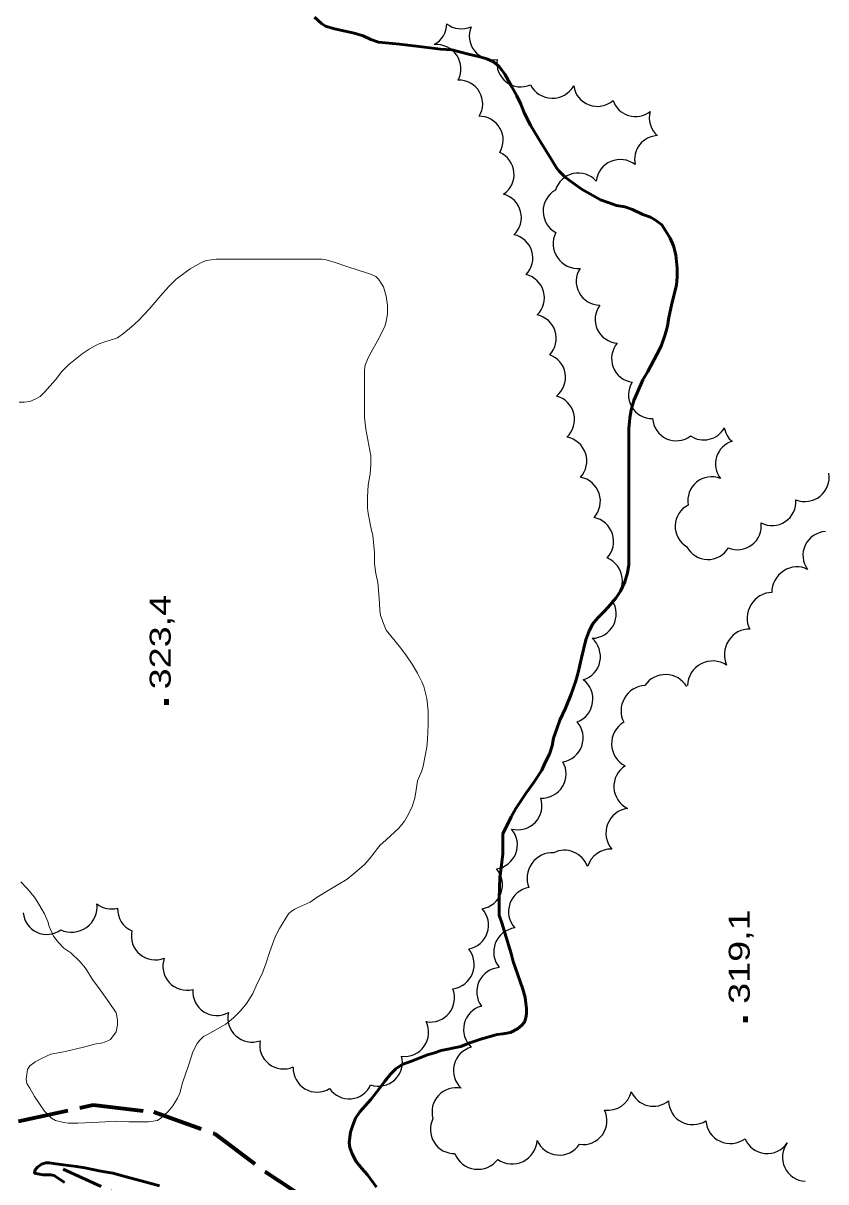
# Model space of a CAD drawing. Extents: x 240591 to 242335, y 5323482 to 5326937.
# Drawn here: x 241817.6 to 241932.6, y 5325921.4 to 5326087.5 of the extents above; entities that cross this region are included whole.
import ezdxf

# ---------------------------------------------------------------- set-up
doc = ezdxf.new("R2010")
doc.units = 0
doc.header["$LTSCALE"] = 1.2
doc.linetypes.add('DASH_DOUBLE_DOT', pattern=[9.2, 5, -1.2, 0.3, -1.2, 0.3, -1.2])
doc.linetypes.add('LONG_DASHED', pattern=[7.5, 6, -1.5])
for name, color, linetype, lineweight in [('1', 7, 'Continuous', 53), ('2', 7, 'Continuous', 13), ('22', 7, 'LONG_DASHED', 70), ('3', 7, 'Continuous', 140), ('4', 7, 'DASH_DOUBLE_DOT', 53), ('44', 7, 'Continuous', 25)]:
    doc.layers.add(name, color=color, linetype=linetype, lineweight=lineweight)

msp = doc.modelspace()

# ---------------------------------------------------------------- linework, layer by layer
at = {"layer": '1'}
for points in [[(241904.4, 5326016), (241904.4, 5326018.7), (241904.4, 5326021.6), (241904.4, 5326024.4), (241904.4, 5326026.9), (241904.4, 5326029.4), (241904.5, 5326030.9), (241904.7, 5326032.1), (241905.1, 5326033.4), (241905.6, 5326034.6), (241906.4, 5326036.4), (241907.1, 5326037.6), (241908.4, 5326040), (241909, 5326041.2), (241909.6, 5326042.9), (241909.9, 5326044.1), (241910.1, 5326045.3), (241910.5, 5326047.1), (241911.2, 5326050), (241911.3, 5326051.1), (241911.3, 5326052.4), (241911.1, 5326054.3), (241910.8, 5326055.6), (241910.3, 5326056.7), (241909.7, 5326057.7), (241909.1, 5326058.6), (241908.2, 5326059.3), (241907.5, 5326059.7), (241906.4, 5326060.1), (241904.9, 5326060.8), (241903.8, 5326061.2), (241902.6, 5326061.4), (241901.4, 5326061.8), (241900.3, 5326062.2), (241899.2, 5326062.8), (241897.7, 5326063.7), (241896.7, 5326064.4), (241895.3, 5326065.4), (241894.4, 5326066.3), (241894, 5326066.8), (241893.2, 5326068.1), (241891.7, 5326070.5), (241890.3, 5326072.9), (241889.4, 5326074.6), (241888.9, 5326075.9), (241888.3, 5326077.1), (241887.6, 5326078.4), (241886.6, 5326080.2), (241885.8, 5326081.3), (241885, 5326082), (241884, 5326082.4), (241883, 5326082.7), (241881.4, 5326083.1), (241879, 5326083.7), (241877.4, 5326083.8), (241874.3, 5326084.2), (241871.5, 5326084.5), (241868.5, 5326084.8), (241867.4, 5326085.2), (241866.3, 5326085.7), (241865, 5326086.1), (241863.7, 5326086.4), (241862.2, 5326086.7), (241860.9, 5326087.1), (241860.3, 5326087.5), (241859.3, 5326088.4)], [(241885.5, 5325942.5), (241886.3, 5325942.6), (241887.4, 5325942.8), (241888.4, 5325943.3), (241889, 5325943.8), (241889.4, 5325944.3), (241889.6, 5325944.9), (241889.7, 5325945.5), (241889.7, 5325946.2), (241889.5, 5325947.8), (241889.2, 5325949), (241888.8, 5325950.1), (241887.8, 5325953), (241887.5, 5325954.1), (241886.6, 5325957.1), (241886.2, 5325958.4), (241885.8, 5325959.6), (241885.8, 5325960.8), (241885.8, 5325962), (241885.9, 5325965), (241886.1, 5325966.4), (241886.3, 5325968.4), (241886.3, 5325969.6), (241886.3, 5325971.3)], [(241868.2, 5325920.6), (241866.9, 5325922.4), (241866.1, 5325923.3), (241865.3, 5325924.3), (241864.7, 5325925.4), (241864.4, 5325926.3), (241864.3, 5325927), (241864.5, 5325928.5), (241864.8, 5325929.5), (241865.2, 5325930.5), (241865.8, 5325931.4), (241866.6, 5325932.3), (241867.4, 5325933.2), (241868.6, 5325934.7), (241869.4, 5325935.8), (241870.2, 5325936.8), (241871, 5325937.6), (241871.9, 5325938.2), (241873.2, 5325938.7), (241875.5, 5325939.6), (241876.5, 5325939.9), (241877.5, 5325940.2), (241880.3, 5325940.8), (241881.6, 5325941.3), (241883.3, 5325941.9), (241885.5, 5325942.5)], [(241823.5, 5325921.3), (241822, 5325922.3), (241821.5, 5325922.4), (241820.4, 5325922.4), (241819.2, 5325922.6), (241819.3, 5325923.1), (241819.6, 5325923.5), (241820.2, 5325923.9), (241820.8, 5325924.1), (241821.3, 5325924.1), (241821.9, 5325924), (241823.3, 5325923.8), (241825.2, 5325923.6), (241826.4, 5325923.4), (241828.7, 5325922.9), (241830.4, 5325922.6), (241832.3, 5325922.1), (241835, 5325921.4), (241837.1, 5325920.8)]]:
    msp.add_lwpolyline(points, dxfattribs=at)
at = {"layer": '1', "linetype": 'LONG_DASHED'}
msp.add_lwpolyline([(241886.3, 5325971.3), (241887.5, 5325973.7), (241888.2, 5325974.9), (241889.7, 5325977.2), (241890.7, 5325978.6), (241891.9, 5325980.4), (241892.4, 5325981.5), (241893, 5325982.7), (241893.4, 5325983.9), (241893.6, 5325985), (241894.1, 5325986.5), (241894.5, 5325987.6), (241895.3, 5325989.3), (241896.1, 5325991.3), (241896.8, 5325993.2), (241897.1, 5325994.4), (241897.6, 5325996.5), (241898.2, 5325999.1), (241898.7, 5326000.4), (241899.2, 5326001.4), (241899.9, 5326002.2), (241900.9, 5326003.2), (241901.7, 5326004.1), (241902.5, 5326005.1), (241903.2, 5326006.1), (241903.8, 5326007.4), (241904.2, 5326008.7), (241904.4, 5326009.9), (241904.4, 5326011), (241904.4, 5326013.6), (241904.4, 5326016)], dxfattribs=at)
at = {"layer": '2', "linetype": 'LONG_DASHED'}
msp.add_lwpolyline([(241874.1, 5325978.9), (241874.7, 5325980.3), (241874.9, 5325981), (241875.4, 5325983.7), (241875.5, 5325984.8), (241875.6, 5325986.9), (241875.6, 5325988.9), (241875.4, 5325990.7), (241875, 5325992.4), (241874.7, 5325993.1), (241874.1, 5325994.3), (241873.3, 5325995.6), (241872.5, 5325996.8), (241871.7, 5325997.9), (241870.9, 5325998.9), (241869.6, 5326000.5), (241869.3, 5326001.2), (241868.8, 5326002.6), (241868.7, 5326003.4), (241868.6, 5326005.1), (241868.4, 5326007.3), (241868.1, 5326008.6), (241867.9, 5326010), (241867.9, 5326011.6), (241867.7, 5326014.1), (241867.5, 5326014.8), (241867, 5326017.2), (241866.9, 5326018), (241866.9, 5326019.6), (241867, 5326021.3), (241867.3, 5326022.9), (241867.4, 5326024.2), (241867.4, 5326025.5), (241867.1, 5326027), (241866.7, 5326029.3), (241866.5, 5326031), (241866.5, 5326032.8), (241866.5, 5326035.3), (241866.5, 5326037.8), (241866.6, 5326038.5), (241866.9, 5326039.3), (241867.2, 5326039.9), (241868.6, 5326042.4), (241869.4, 5326044.1), (241869.6, 5326044.7), (241869.8, 5326045.9), (241869.8, 5326047.1), (241869.6, 5326048.4), (241869.2, 5326049.7), (241868.5, 5326050.8), (241868.1, 5326051.2), (241867.5, 5326051.5), (241866.9, 5326051.7), (241864.1, 5326052.6), (241862.3, 5326053.2), (241861, 5326053.6), (241860.3, 5326053.7), (241859.5, 5326053.7), (241856.2, 5326053.7), (241853.7, 5326053.7), (241850.8, 5326053.7), (241847.7, 5326053.7), (241845.2, 5326053.7), (241843.8, 5326053.5), (241843.1, 5326053.2), (241841.5, 5326052.3), (241840.8, 5326051.8), (241839.5, 5326050.8), (241838.5, 5326049.8), (241837.6, 5326048.8), (241835.6, 5326046.5), (241834.1, 5326044.9), (241833.1, 5326044), (241832, 5326043.1), (241831.1, 5326042.4), (241830.5, 5326042.2), (241829.4, 5326041.9), (241828.3, 5326041.5), (241827, 5326040.8), (241826, 5326040.1), (241824.1, 5326038.6), (241823.1, 5326037.6), (241822.2, 5326036.4), (241820.6, 5326034.6), (241820, 5326034), (241819.3, 5326033.6), (241818.5, 5326033.3), (241817.7, 5326033.2), (241817, 5326033.2)], dxfattribs=at)
at = {"layer": '2'}
for points in [[(241826.2, 5325940.7), (241823.4, 5325940), (241821.5, 5325939.7), (241820.3, 5325939.1), (241819.3, 5325938.6), (241818.5, 5325938), (241818.2, 5325937.5), (241818, 5325936.1), (241818.1, 5325935.5), (241818.5, 5325934.8), (241819.2, 5325933.6), (241820.6, 5325931.5), (241821.6, 5325930.5), (241822.2, 5325930.2), (241823.4, 5325929.9), (241824, 5325929.8), (241825.4, 5325929.8), (241827.5, 5325929.9), (241829.3, 5325930), (241830.9, 5325930.1), (241832.7, 5325930), (241835.5, 5325930), (241836.8, 5325930.2), (241837.3, 5325930.5), (241838.3, 5325931.4), (241839, 5325932.3), (241839.7, 5325933.4), (241840, 5325934.1), (241840.4, 5325935.6), (241841.3, 5325938.2), (241841.9, 5325940), (241842.5, 5325941.2), (241842.9, 5325941.7), (241843.4, 5325942.2), (241844, 5325942.5), (241846.6, 5325944), (241847.7, 5325944.9), (241848.7, 5325945.9), (241849.6, 5325947), (241850.5, 5325948.4), (241851.1, 5325949.8), (241851.8, 5325951.2), (241852.4, 5325952.8), (241852.9, 5325954.4), (241853.7, 5325956.5), (241854.3, 5325957.7), (241855.6, 5325959.8), (241856, 5325960.2), (241856.5, 5325960.5), (241857, 5325960.7), (241858.7, 5325961.5), (241859.7, 5325962.2), (241861.5, 5325963.3), (241862.7, 5325964), (241864, 5325964.8), (241865.1, 5325965.7), (241866.5, 5325966.9), (241867.2, 5325967.7), (241868.7, 5325969.6), (241869.6, 5325970.4), (241871.4, 5325972.1), (241872.2, 5325973.1), (241872.8, 5325974.1), (241873.3, 5325975.2), (241873.7, 5325976.4), (241873.9, 5325977.6), (241874.1, 5325978.9)], [(241817.2, 5325964.4), (241818.1, 5325963.5), (241819.2, 5325962.2), (241819.8, 5325961.2), (241820.6, 5325959.8), (241821.1, 5325958.7), (241821.3, 5325958), (241821.9, 5325956.6), (241822.6, 5325955.7), (241823.4, 5325954.9), (241824.4, 5325954.2), (241825.7, 5325953), (241826.5, 5325952), (241827.5, 5325950.4), (241828.6, 5325948.9), (241829.9, 5325947.1), (241830.9, 5325945.6), (241831.1, 5325944.6), (241831.1, 5325943.9), (241830.9, 5325942.9), (241830.1, 5325941.8), (241829.7, 5325941.6), (241829, 5325941.3), (241827.8, 5325941.1), (241826.2, 5325940.7)]]:
    msp.add_lwpolyline(points, dxfattribs=at)
at = {"layer": '22'}
msp.add_lwpolyline([(241730.7, 5325796.9), (241734.9, 5325806.9), (241743.1, 5325821.8), (241750.3, 5325834.5), (241759.1, 5325848.5), (241768, 5325861.4), (241776.5, 5325875.1), (241784, 5325887.4), (241794.2, 5325901.8), (241802.1, 5325915.1), (241810, 5325925.2), (241816.9, 5325930.1), (241827.6, 5325932.4), (241836.3, 5325931.4), (241845, 5325928.3), (241852.3, 5325922.8), (241860.4, 5325917.5), (241872.4, 5325912.1), (241884.9, 5325907), (241897.2, 5325901.5), (241908.6, 5325895.9), (241919.1, 5325890.8)], dxfattribs=at)
at = {"layer": '3'}
for p, q in [((241838.1, 5325989.8), (241838.1, 5325990.6)), ((241921.1, 5325944.3), (241921.1, 5325945.1))]:
    msp.add_line(p, q, dxfattribs=at)
at = {"layer": '4'}
msp.add_lwpolyline([(241823.3, 5325923.2), (241835.9, 5325917.4), (241848, 5325909.9), (241862.2, 5325902.4), (241875.1, 5325894.9), (241886.1, 5325888.7), (241892.6, 5325885.4), (241896.7, 5325885), (241902.9, 5325883.3), (241907.6, 5325882.5), (241911.9, 5325878.9)], dxfattribs=at)
at = {"layer": '44'}
for centre, radius, start, end in [((241888.896, 5326081.825), 3.432, 171.71184, 293.59345), ((241893.419, 5326080.319), 3.55, 207.49779, 329.55042), ((241897.072, 5326055.89), 3.544, 153.16283, 274.98704), ((241900.261, 5326050.506), 3.426, 147.23953, 269.14174), ((241902.969, 5326045.053), 3.423, 143.69453, 265.6686), ((241893.118, 5326030.695), 3.478, 313.21402, 75.31501), ((241894.879, 5326024.739), 3.477, 317.93611, 79.70926), ((241896.816, 5326018.987), 3.483, 317.64157, 79.34744), ((241924.908, 5326018.912), 3.422, 242.72788, 4.49281), ((241905.496, 5325984.213), 3.588, 120.96028, 242.87628), ((241884.895, 5325969.718), 3.504, 278.27896, 39.99546), ((241882.789, 5325963.962), 3.471, 279.63403, 41.22368), ((241888.486, 5325954.329), 3.483, 97.69386, 219.78565), ((241886.054, 5325948.628), 3.48, 94.0173, 216.05124), ((241884.161, 5325943.234), 3.47, 105.38498, 227.13841), ((241887.656, 5325927.537), 3.591, 234.87788, 356.53592), ((241894.426, 5325928.681), 3.465, 203.12787, 326.3301), ((241882.747, 5325926.731), 3.554, 201.48352, 323.14416)]:
    msp.add_arc(centre, radius, start, end, dxfattribs=at)
for centre, major_axis, ratio, start_param, end_param in [((241874.892, 5326087.459), (-2.624, 2.154), 0.998431, 2.7446433, 3.8293454), ((241880.382, 5326090.118), (2.711, -2.057), 0.999435, 4.6888247, 5.7878749), ((241884.908, 5326085.667), (2.106, -2.669), 0.999233, 3.6352234, 5.7895546), ((241876.771, 5326080.94), (2.925, 1.996), 0.996719, 5.219212, 7.3392428), ((241880.026, 5326075.96), (-2.166, 2.624), 0.999199, 3.4685823, 5.6209355), ((241899.843, 5326078.988), (3.189, -1.167), 0.999444, 3.6309505, 5.7938275), ((241905.34, 5326077.526), (3.258, -0.98), 0.999611, 3.7528581, 5.6671155), ((241910.716, 5326073.961), (2.178, -2.621), 0.99923, 3.7567895, 4.8787934), ((241882.965, 5326070.774), (-3.393, 0.297), 0.997729, 2.6798025, 4.8308555), ((241908.6, 5326068.004), (-1.976, 2.765), 0.998468, 5.6884388, 7.4579215), ((241884.47, 5326065.842), (-2.015, 2.806), 0.999995, 3.1184396, 5.2430356), ((241903.164, 5326064.501), (-1.369, 3.197), 0.998935, 5.220013, 7.3406043), ((241897.143, 5326062.592), (-0.742, 3.358), 0.999645, 5.2228762, 7.3452341), ((241885.551, 5326059.676), (3.41, 0.339), 0.999827, 5.3723592, 7.4985557), ((241895.575, 5326060.552), (-3.485, -0.029), 0.999978, 5.2218147, 7.3475005), ((241887.2, 5326053.845), (3.345, 0.714), 0.999492, 5.3047217, 7.4347968), ((241888.839, 5326048.136), (3.392, 0.538), 0.999683, 5.3331535, 7.4553486), ((241890.554, 5326042.341), (3.371, 0.589), 0.99976, 5.3486848, 7.4761682), ((241905.347, 5326039.44), (-3.407, -0.436), 0.999928, 5.4605332, 7.5845768), ((241891.878, 5326036.752), (3.381, 0.562), 0.999978, 5.215235, 7.346584), ((241907.728, 5326034.22), (-0.683, -3.331), 0.998568, 4.3496269, 6.5041723), ((241911.172, 5326031.042), (0.089, -3.398), 0.997101, 4.7514489, 6.9091318), ((241915.119, 5326031.168), (1.762, -2.91), 0.999597, 5.1497349, 6.7938498), ((241921.401, 5326030.111), (1.493, -3.054), 0.999166, 4.4384687, 5.1189571), ((241920.188, 5326024.316), (-1.374, -3.105), 0.998731, 3.848516, 5.7900903), ((241929.617, 5326022.401), (2.184, -2.701), 0.999951, 5.2203107, 7.3442921), ((241916.22, 5326019.093), (-0.444, -3.363), 0.997968, 2.8824497, 5.0402246), ((241914.423, 5326015.384), (-0.113, -3.405), 0.99899, 3.6389259, 5.7858521), ((241898.711, 5326013.22), (-2.605, 2.318), 0.999995, 3.1177876, 5.2438693), ((241919.968, 5326015.425), (2.759, 1.99), 0.998998, 3.6858834, 5.7890673), ((241932.728, 5326011.235), (-1.446, -3.067), 0.998738, 3.6322059, 5.792572), ((241915.71, 5326014.018), (3.395, -0.04), 0.999749, 3.6348508, 5.7669669), ((241899.935, 5326007.581), (3.494, 0.448), 0.998289, 5.215156, 7.341027), ((241928.219, 5326006.26), (-2.617, -2.299), 0.909731, 3.4739721, 5.6273605), ((241899.06, 5326002.833), (3.101, -1.652), 0.999952, 5.2191725, 7.3467386), ((241924.568, 5326002.489), (-1.752, -3.009), 0.904567, 3.6199787, 5.7742012), ((241921.3, 5325997.224), (-1.61, -3.087), 0.905111, 3.536359, 5.68849), ((241896.824, 5325996.705), (3.355, -0.935), 0.99901, 5.2831706, 7.4056582), ((241916.42, 5325992.442), (-1.706, 3.207), 0.998882, 5.2164433, 7.3404539), ((241895.738, 5325990.604), (3.452, -0.504), 0.999995, 5.2183243, 7.3487754), ((241909.62, 5325990.795), (-3.48, -0.034), 0.955508, 3.6350978, 5.71615), ((241906.501, 5325989.157), (-1.778, -2.986), 0.909812, 3.6720556, 5.7907464), ((241894.335, 5325985.051), (3.297, -1.164), 0.997627, 5.2191301, 7.3390024), ((241891.942, 5325979.86), (1.794, 2.953), 0.99903, 3.6353567, 5.7894212), ((241905.745, 5325978.073), (-3.504, -0.216), 0.99518, 5.2178866, 7.3339071), ((241888.462, 5325975.321), (2.374, 2.525), 0.999252, 3.6391912, 5.7855867), ((241904.687, 5325971.387), (-3.347, 1.294), 0.999995, 5.2202132, 7.346681), ((241893.047, 5325965.207), (-2.022, -2.835), 0.904429, 3.6362135, 5.7885645), ((241895.194, 5325965.489), (-2.85, 1.99), 0.98461, 4.0867733, 5.7905186), ((241901.484, 5325965.715), (-1.911, -2.903), 0.90529, 3.6324043, 4.9866295), ((241890.649, 5325960.115), (-3.318, 1.168), 0.999571, 5.2217406, 7.3480228), ((241820.944, 5325960.273), (-1.441, -3.097), 0.993258, 5.2371528, 7.3530705), ((241824.51, 5325960.813), (1.06, -3.477), 0.999966, 5.5435771, 7.6758511), ((241830.241, 5325963.975), (3.166, 1.399), 0.999454, 3.6368945, 4.5464103), ((241834.543, 5325960.525), (0.273, -3.452), 0.998765, 4.6052388, 5.7864126), ((241880.793, 5325958.202), (-2.321, 2.592), 0.999984, 2.5923726, 4.7189669), ((241836.511, 5325956.649), (-0.511, -3.414), 0.997968, 4.6530471, 6.8092516), ((241841.041, 5325952.301), (2.33, -2.551), 0.999452, 3.6365036, 5.7882743), ((241878.689, 5325952.56), (-2.202, 2.746), 0.999984, 2.5970107, 4.718978), ((241845.32, 5325948.679), (-0.435, -3.429), 0.998296, 4.759911, 6.9115136), ((241875.919, 5325947.778), (2.716, -2.181), 0.998617, 5.2151818, 7.3408207), ((241850.369, 5325944.89), (-2.303, -2.605), 0.998435, 5.2151755, 7.3428179), ((241872.236, 5325942.818), (0.127, 3.445), 0.998711, 3.0486845, 5.2098604), ((241854.904, 5325941.015), (-0.659, -3.39), 0.997785, 4.7306658, 6.8863446), ((241882.701, 5325937.336), (-3.159, 1.443), 0.999887, 5.4034168, 7.5347301), ((241868.468, 5325938.554), (1.345, -3.187), 0.996613, 5.5584263, 7.7093648), ((241859.694, 5325937.694), (-0.197, -3.445), 0.998756, 4.7300241, 6.8886458), ((241864.281, 5325936.672), (0.185, -3.391), 0.997104, 5.2594392, 7.3772375), ((241879.621, 5325931.407), (-1.853, 2.921), 0.999466, 5.5083092, 7.5704276), ((241901.377, 5325935.088), (2.027, 2.791), 0.99994, 3.6337781, 5.1173432), ((241907.909, 5325935.679), (-1.474, -3.129), 0.998784, 5.5535546, 7.4030613), ((241897.796, 5325930.179), (2.042, 2.785), 0.99994, 3.6330881, 5.7916899), ((241913.553, 5325933.06), (-1.621, -3.086), 0.995447, 5.214255, 7.3361681), ((241879.379, 5325928.888), (1.694, -3.015), 0.999985, 3.7321814, 5.7890266), ((241918.949, 5325930.407), (-1.955, -2.951), 0.999838, 5.375644, 7.5001732), ((241924.213, 5325928.891), (-0.485, -3.422), 0.995439, 5.2511167, 7.4045243), ((241929.855, 5325924.918), (-2.823, -2.01), 0.998093, 5.0286316, 7.1765438)]:
    msp.add_ellipse(centre, major_axis=major_axis, ratio=ratio, start_param=start_param, end_param=end_param, dxfattribs=at)

# ---------------------------------------------------------------- texts
at = {"layer": '3', "width": 1.35}
for s, p in [('323,4', (241838.7, 5325992)), ('319,1', (241921.7, 5325946.9))]:
    msp.add_text(s, height=3, rotation=90, dxfattribs=at).set_placement(p)

doc.saveas('drawing.dxf')
